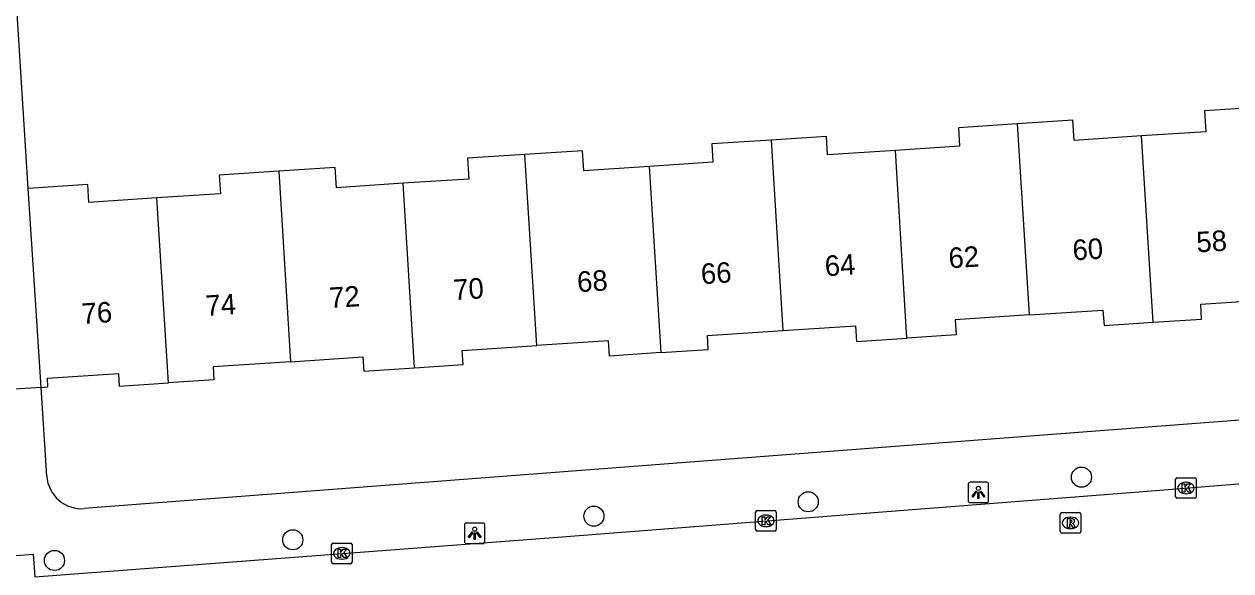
# Model space of a CAD drawing. Extents: x 159689 to 160786, y 387323 to 388339.
# Drawn here: x 160398.2 to 160456.9, y 387511.5 to 387538.1 of the extents above; entities that cross this region are included whole.
import ezdxf

# ---------------------------------------------------------------- set-up
doc = ezdxf.new("R2010")
doc.units = 0
for name, color, linetype in [('IMGEO_Boom', 7, 'Continuous'), ('IMGEO_Kolk', 7, 'Continuous'), ('IMGEO_Lichtpunt', 7, 'Continuous'), ('IMGEO_Pand', 7, 'Continuous'), ('IMGEO_Pand_nummerreeks', 7, 'Continuous'), ('IMGEO_Rijbaan_lokaal_open', 7, 'Continuous'), ('IMGEO_Rioolput', 7, 'Continuous'), ('IMGEO_Voetpad_open', 7, 'Continuous')]:
    doc.layers.add(name, color=color, linetype=linetype)

msp = doc.modelspace()

# ---------------------------------------------------------------- linework, layer by layer
at = {"layer": 'IMGEO_Boom'}
for centre in [(160449.595, 387516.058), (160436.301, 387514.859), (160425.876, 387514.159), (160411.224, 387513.009), (160399.63, 387512.004)]:
    msp.add_circle(centre, 0.489, dxfattribs=at)
at = {"layer": 'IMGEO_Kolk'}
for p, q in [((160454.176, 387515.103), (160454.176, 387515.955)), ((160454.251, 387516.029), (160455.103, 387516.029)), ((160454.664, 387515.809), (160454.689, 387515.809)), ((160455.177, 387515.955), (160455.177, 387515.103)), ((160455.103, 387515.029), (160454.251, 387515.029)), ((160454.687, 387515.249), (160454.662, 387515.249)), ((160433.819, 387514.432), (160434.671, 387514.432)), ((160433.744, 387513.506), (160433.744, 387514.358)), ((160434.232, 387514.212), (160434.257, 387514.212)), ((160434.745, 387514.358), (160434.745, 387513.506)), ((160434.671, 387513.432), (160433.819, 387513.432)), ((160434.255, 387513.652), (160434.23, 387513.652)), ((160413.11, 387511.92), (160413.11, 387512.772)), ((160413.185, 387512.846), (160414.037, 387512.846)), ((160414.111, 387512.772), (160414.111, 387511.92)), ((160413.621, 387512.066), (160413.596, 387512.066)), ((160413.598, 387512.626), (160413.623, 387512.626)), ((160414.037, 387511.846), (160413.185, 387511.846))]:
    msp.add_line(p, q, dxfattribs=at)
for points in [[(160454.176, 387515.103), (160454.176, 387515.955)], [(160454.251, 387516.029), (160455.103, 387516.029)], [(160454.497, 387515.729), (160454.62, 387515.729), (160454.62, 387515.578), (160454.75, 387515.729), (160454.914, 387515.729), (160454.768, 387515.578), (160454.921, 387515.329), (160454.769, 387515.329), (160454.684, 387515.493), (160454.62, 387515.426), (160454.62, 387515.329), (160454.497, 387515.329), (160454.497, 387515.729)], [(160455.177, 387515.955), (160455.177, 387515.103)], [(160455.103, 387515.029), (160454.251, 387515.029)], [(160433.819, 387514.432), (160434.671, 387514.432)], [(160433.744, 387513.506), (160433.744, 387514.358)], [(160434.065, 387514.132), (160434.188, 387514.132), (160434.188, 387513.981), (160434.318, 387514.132), (160434.482, 387514.132), (160434.336, 387513.981), (160434.489, 387513.732), (160434.337, 387513.732), (160434.252, 387513.896), (160434.188, 387513.829), (160434.188, 387513.732), (160434.065, 387513.732), (160434.065, 387514.132)], [(160434.745, 387514.358), (160434.745, 387513.506)], [(160434.671, 387513.432), (160433.819, 387513.432)], [(160413.11, 387511.92), (160413.11, 387512.772)], [(160413.185, 387512.846), (160414.037, 387512.846)], [(160414.111, 387512.772), (160414.111, 387511.92)], [(160413.431, 387512.546), (160413.554, 387512.546), (160413.554, 387512.395), (160413.684, 387512.546), (160413.848, 387512.546), (160413.702, 387512.395), (160413.855, 387512.146), (160413.703, 387512.146), (160413.618, 387512.31), (160413.554, 387512.243), (160413.554, 387512.146), (160413.431, 387512.146), (160413.431, 387512.546)], [(160414.037, 387511.846), (160413.185, 387511.846)]]:
    msp.add_lwpolyline(points, dxfattribs=at)
for centre, start, end in [((160454.253, 387515.953), 91.55205, 178.44795), ((160454.253, 387515.953), 91.55205, 178.44795), ((160455.101, 387515.953), 1.55205, 88.44795), ((160455.101, 387515.953), 1.55205, 88.44795), ((160454.253, 387515.105), 181.55205, 268.44795), ((160454.253, 387515.105), 181.55205, 268.44795), ((160455.101, 387515.105), 271.55205, 358.44795), ((160455.101, 387515.105), 271.55205, 358.44795), ((160433.821, 387514.356), 91.55205, 178.44795), ((160433.821, 387514.356), 91.55205, 178.44795), ((160434.669, 387514.356), 1.55205, 88.44795), ((160434.669, 387514.356), 1.55205, 88.44795), ((160433.821, 387513.508), 181.55205, 268.44795), ((160433.821, 387513.508), 181.55205, 268.44795), ((160434.669, 387513.508), 271.55205, 358.44795), ((160434.669, 387513.508), 271.55205, 358.44795), ((160413.187, 387512.77), 91.55205, 178.44795), ((160413.187, 387512.77), 91.55205, 178.44795), ((160414.035, 387512.77), 1.55205, 88.44795), ((160414.035, 387512.77), 1.55205, 88.44795), ((160413.187, 387511.922), 181.55205, 268.44795), ((160413.187, 387511.922), 181.55205, 268.44795), ((160414.035, 387511.922), 271.55205, 358.44795), ((160414.035, 387511.922), 271.55205, 358.44795)]:
    msp.add_arc(centre, 0.0765, start, end, dxfattribs=at)
for centre, major_axis, ratio, start_param, end_param in [((160454.663, 387515.529), (-0.387, 0.002), 0.722429, 4.712389, 7.853982), ((160454.688, 387515.529), (-0.39, 0.002), 0.717154, 1.570796, 4.712389), ((160434.231, 387513.932), (-0.387, 0.002), 0.722429, 4.712389, 7.853982), ((160434.256, 387513.932), (-0.39, 0.002), 0.717154, 1.570796, 4.712389), ((160413.597, 387512.346), (-0.387, 0.002), 0.722429, 4.712389, 7.853982), ((160413.622, 387512.346), (-0.39, 0.002), 0.717154, 1.570796, 4.712389)]:
    msp.add_ellipse(centre, major_axis=major_axis, ratio=ratio, start_param=start_param, end_param=end_param, dxfattribs=at)
at = {"layer": 'IMGEO_Lichtpunt'}
for p, q in [((160444.083, 387515.718), (160444.083, 387514.911)), ((160444.083, 387515.718), (160444.083, 387514.911)), ((160444.985, 387515.813), (160444.177, 387515.813)), ((160444.985, 387515.813), (160444.177, 387515.813)), ((160445.079, 387514.911), (160445.079, 387515.718)), ((160445.079, 387514.911), (160445.079, 387515.718)), ((160444.177, 387514.817), (160444.985, 387514.817)), ((160444.177, 387514.817), (160444.985, 387514.817)), ((160420.479, 387513.824), (160419.671, 387513.824)), ((160420.479, 387513.824), (160419.671, 387513.824)), ((160419.577, 387513.729), (160419.577, 387512.922)), ((160419.577, 387513.729), (160419.577, 387512.922)), ((160420.573, 387512.922), (160420.573, 387513.729)), ((160420.573, 387512.922), (160420.573, 387513.729)), ((160419.671, 387512.828), (160420.479, 387512.828)), ((160419.671, 387512.828), (160420.479, 387512.828))]:
    msp.add_line(p, q, dxfattribs=at)
for points in [[(160444.457, 387515.382), (160444.496, 387515.354), (160444.308, 387515.092), (160444.27, 387515.119), (160444.457, 387515.382)], [(160444.559, 387515.334), (160444.606, 387515.334), (160444.606, 387515.012), (160444.559, 387515.012), (160444.559, 387515.334)], [(160444.669, 387515.354), (160444.707, 387515.381), (160444.894, 387515.119), (160444.855, 387515.091), (160444.669, 387515.354)], [(160419.951, 387513.393), (160419.99, 387513.365), (160419.802, 387513.103), (160419.764, 387513.13), (160419.951, 387513.393)], [(160420.053, 387513.345), (160420.1, 387513.345), (160420.1, 387513.023), (160420.053, 387513.023), (160420.053, 387513.345)], [(160420.163, 387513.365), (160420.201, 387513.392), (160420.388, 387513.13), (160420.349, 387513.102), (160420.163, 387513.365)]]:
    msp.add_lwpolyline(points, dxfattribs=at)
for centre in [(160444.582, 387515.516), (160420.076, 387513.527)]:
    msp.add_circle(centre, 0.0994, dxfattribs=at)
for centre, start, end in [((160444.177, 387515.718), 90, 180), ((160444.177, 387515.718), 90, 180), ((160444.985, 387515.718), 0, 90), ((160444.985, 387515.718), 0, 90), ((160444.177, 387514.911), 180, 270), ((160444.177, 387514.911), 180, 270), ((160444.985, 387514.911), 270, 0), ((160444.985, 387514.911), 270, 360), ((160419.671, 387513.729), 90, 180), ((160419.671, 387513.729), 90, 180), ((160420.479, 387513.729), 0, 90), ((160420.479, 387513.729), 0, 90), ((160419.671, 387512.922), 180, 270), ((160419.671, 387512.922), 180, 270), ((160420.479, 387512.922), 270, 0), ((160420.479, 387512.922), 270, 360)]:
    msp.add_arc(centre, 0.0946, start, end, dxfattribs=at)
at = {"layer": 'IMGEO_Pand'}
for points in [[(160458.6, 387534.092), (160455.586, 387533.894), (160455.653, 387532.874), (160452.52, 387532.669)], [(160446.472, 387533.255), (160443.61, 387533.068), (160443.669, 387532.165), (160440.541, 387531.961)], [(160452.52, 387532.669), (160449.238, 387532.455), (160449.174, 387533.432), (160446.472, 387533.255)], [(160446.472, 387533.255), (160447.047, 387523.956)], [(160440.541, 387531.961), (160437.244, 387531.745), (160437.185, 387532.643), (160434.498, 387532.467)], [(160453.081, 387523.596), (160452.52, 387532.669)], [(160434.498, 387532.467), (160431.606, 387532.278), (160431.664, 387531.387), (160428.566, 387531.184)], [(160434.498, 387532.467), (160435.072, 387523.197)], [(160422.518, 387531.764), (160419.731, 387531.582), (160419.797, 387530.573), (160416.593, 387530.363)], [(160428.566, 387531.184), (160425.388, 387530.976), (160425.325, 387531.948), (160422.518, 387531.764)], [(160423.094, 387522.462), (160422.518, 387531.764)], [(160441.107, 387522.824), (160440.541, 387531.961)], [(160410.545, 387530.958), (160407.645, 387530.768), (160407.705, 387529.852), (160404.615, 387529.65)], [(160416.593, 387530.363), (160413.352, 387530.151), (160413.287, 387531.137), (160410.545, 387530.958)], [(160410.545, 387530.958), (160411.119, 387521.678)], [(160428.566, 387531.184), (160429.127, 387522.119)], [(160404.615, 387529.65), (160401.31, 387529.434), (160401.253, 387530.307), (160398.348, 387530.117)], [(160417.149, 387521.38), (160416.593, 387530.363)], [(160398.982, 387520.428), (160398.655, 387525.418), (160398.348, 387530.117)], [(160405.171, 387520.646), (160404.615, 387529.65)], [(160453.081, 387523.596), (160455.443, 387523.751), (160455.396, 387524.476), (160458.845, 387524.702), (160458.871, 387524.306), (160459.239, 387524.33)], [(160447.047, 387523.956), (160443.453, 387523.721), (160443.501, 387522.98), (160441.107, 387522.824)], [(160447.047, 387523.956), (160450.643, 387524.191), (160450.692, 387523.44), (160453.081, 387523.596)], [(160435.072, 387523.197), (160438.594, 387523.427), (160438.644, 387522.663), (160441.107, 387522.824)], [(160429.127, 387522.119), (160426.637, 387521.956), (160426.589, 387522.691), (160423.094, 387522.462)], [(160429.127, 387522.119), (160431.439, 387522.27), (160431.394, 387522.956), (160435.072, 387523.197)], [(160417.149, 387521.38), (160419.515, 387521.535), (160419.47, 387522.225), (160423.094, 387522.462)], [(160411.119, 387521.678), (160407.346, 387521.432), (160407.388, 387520.791), (160405.171, 387520.646)], [(160411.119, 387521.678), (160414.632, 387521.908), (160414.677, 387521.219), (160417.149, 387521.38)], [(160398.982, 387520.428), (160399.313, 387520.449), (160399.285, 387520.88), (160402.74, 387521.106), (160402.78, 387520.49), (160405.171, 387520.646)]]:
    msp.add_lwpolyline(points, dxfattribs=at)
at = {"layer": 'IMGEO_Rijbaan_lokaal_open'}
msp.add_lwpolyline([(160398.675, 387511.212), (160424.125, 387513.143), (160452.597, 387515.361), (160460.658, 387516.009)], dxfattribs=at)
at = {"layer": 'IMGEO_Rioolput'}
for p, q in [((160448.563, 387513.405), (160448.563, 387514.257)), ((160448.638, 387514.331), (160449.49, 387514.331)), ((160449.051, 387514.111), (160449.076, 387514.111)), ((160449.564, 387514.257), (160449.564, 387513.405)), ((160449.49, 387513.331), (160448.638, 387513.331)), ((160449.074, 387513.551), (160449.049, 387513.551))]:
    msp.add_line(p, q, dxfattribs=at)
for points in [[(160448.563, 387513.405), (160448.563, 387514.257)], [(160448.638, 387514.331), (160449.49, 387514.331)], [(160449.152, 387514.029), (160448.9, 387514.031), (160448.9, 387513.631)], [(160449.078, 387513.95), (160449.024, 387513.95), (160449.024, 387513.869)], [(160449.024, 387513.869), (160449.076, 387513.869)], [(160449.564, 387514.257), (160449.564, 387513.405)], [(160449.49, 387513.331), (160448.638, 387513.331)], [(160448.9, 387513.631), (160449.024, 387513.631), (160449.024, 387513.793), (160449.035, 387513.793)], [(160449.082, 387513.764), (160449.153, 387513.631), (160449.293, 387513.631), (160449.228, 387513.757)]]:
    msp.add_lwpolyline(points, dxfattribs=at)
for centre, radius, start, end in [((160448.64, 387514.255), 0.0765, 91.55205, 178.44795), ((160448.64, 387514.255), 0.0765, 91.55205, 178.44795), ((160449.06, 387514.058), 0.19, 274.7715, 282.96867), ((160449.084, 387513.854), 0.0964, 77.00612, 93.18647), ((160449.098, 387513.911), 0.0378, 276.66336, 79.67722), ((160449.151, 387513.919), 0.109, 350.36119, 89.41601), ((160449.149, 387513.919), 0.112, 277.58423, 350.98172), ((160449.488, 387514.255), 0.0765, 1.55205, 88.44795), ((160449.488, 387514.255), 0.0765, 1.55205, 88.44795), ((160448.64, 387513.407), 0.0765, 181.55205, 268.44795), ((160448.64, 387513.407), 0.0765, 181.55205, 268.44795), ((160449.034, 387513.74), 0.0533, 26.02933, 88.69889), ((160449.133, 387513.704), 0.108, 29.51342, 73.79051), ((160449.488, 387513.407), 0.0765, 271.55205, 358.44795), ((160449.488, 387513.407), 0.0765, 271.55205, 358.44795)]:
    msp.add_arc(centre, radius, start, end, dxfattribs=at)
for centre, major_axis, ratio, start_param, end_param in [((160449.05, 387513.831), (-0.387, 0.002), 0.722429, 4.712389, 7.853982), ((160449.075, 387513.831), (-0.39, 0.002), 0.717154, 1.570796, 4.712389)]:
    msp.add_ellipse(centre, major_axis=major_axis, ratio=ratio, start_param=start_param, end_param=end_param, dxfattribs=at)
at = {"layer": 'IMGEO_Voetpad_open'}
for points in [[(160398.348, 387530.117), (160397.633, 387541.5), (160399.358, 387541.608)], [(160398.982, 387520.428), (160397.412, 387520.331)], [(160399.258, 387516.104), (160398.982, 387520.428)], [(160457.507, 387518.851), (160401.083, 387514.526)], [(160377.083, 387509.488), (160376.991, 387510.581), (160397.77, 387512.244), (160398.592, 387512.306), (160398.675, 387511.212)]]:
    msp.add_lwpolyline(points, dxfattribs=at)
msp.add_arc((160400.957, 387516.224), 1.703, 184.05192, 274.25092, dxfattribs=at)

# ---------------------------------------------------------------- texts
at = {"layer": 'IMGEO_Pand_nummerreeks'}
for s, p in [('58', (160455.217, 387526.995)), ('60', (160449.191, 387526.608)), ('64', (160437.137, 387525.834)), ('62', (160443.159, 387526.221)), ('68', (160425.088, 387525.061)), ('66', (160431.111, 387525.448)), ('70', (160419.062, 387524.674)), ('74', (160407.007, 387523.901)), ('72', (160413.03, 387524.287)), ('76', (160400.981, 387523.514))]:
    msp.add_text(s, height=1, rotation=3.67253, dxfattribs=at).set_placement(p)

doc.saveas('drawing.dxf')
